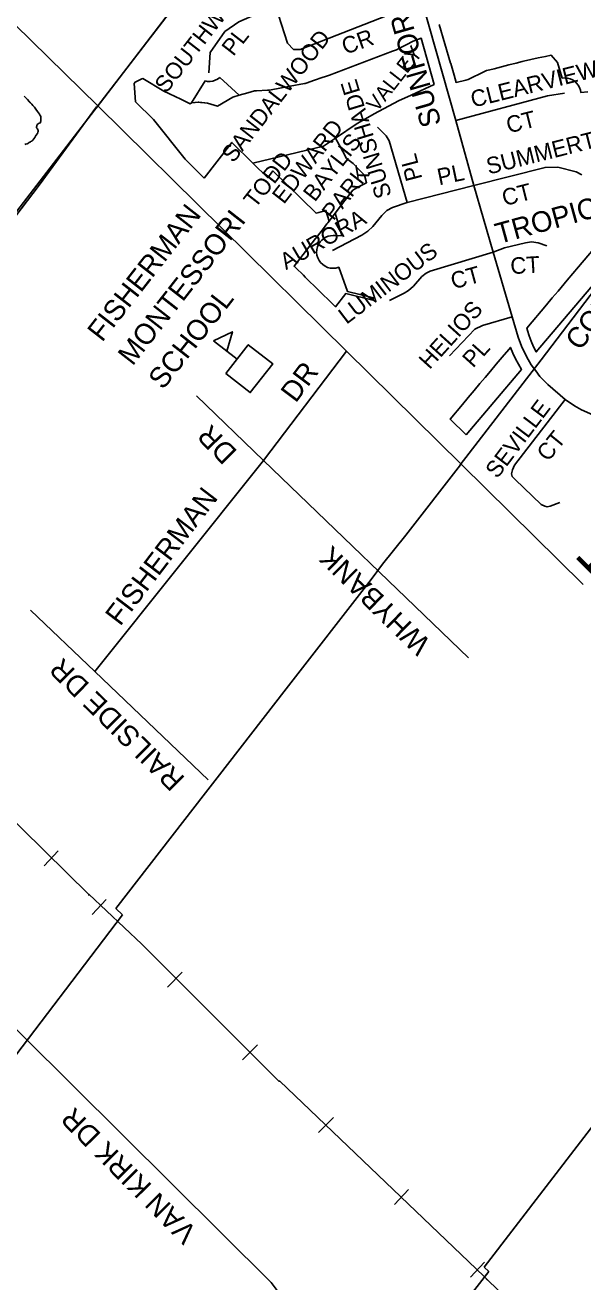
# Model space of a CAD drawing. Extents: x 586326 to 623965, y 4819854 to 4857850.
# Drawn here: x 596330 to 597005, y 4839802 to 4841324 of the extents above; entities that cross this region are included whole.
import ezdxf

# ---------------------------------------------------------------- set-up
doc = ezdxf.new("R2010")
doc.units = 0
for name, color, linetype in [('Lots_Concessions', 7, 'Continuous'), ('Major Rds and Hwys', 7, 'Continuous'), ('Major Rds Lbls', 7, 'Continuous'), ('Minor Rd Lbls', 7, 'Continuous'), ('Minor Rds', 7, 'Continuous'), ('Park Lbls', 7, 'Continuous'), ('Park Outlines', 7, 'Continuous'), ('Proposed Secondary Rds', 7, 'Continuous'), ('Railways_lbls', 7, 'Continuous'), ('School Syms_Lbls', 7, 'Continuous'), ('Secondary Rds Lbls', 7, 'Continuous'), ('SWM Ponds', 7, 'Continuous')]:
    doc.layers.add(name, color=color, linetype=linetype)

msp = doc.modelspace()

# ---------------------------------------------------------------- linework, layer by layer
at = {"layer": 'Lots_Concessions'}
for p, q in [((596416.2, 4841223.6), (596672.3, 4841558)), ((596347.3, 4841130.5), (596416.6, 4841225.2)), ((596290.2, 4841055.3), (596347.3, 4841130.5)), ((596955, 4840918.6), (597102.6, 4841113.2)), ((596857.1, 4840791.8), (596955, 4840918.6)), ((596791.1, 4840706.5), (596857.2, 4840791.7)), ((596763.1, 4840671.2), (596791.1, 4840706.5)), ((596749.1, 4840652.7), (596763.1, 4840671.2)), ((596646.3, 4840520.3), (596749.1, 4840652.7)), ((596563, 4840412.5), (596646.3, 4840520.3)), ((596548.6, 4840394.4), (596562.8, 4840412.7)), ((596562.8, 4840412.7), (596563, 4840412.5)), ((596440.3, 4840254.4), (596548.6, 4840394.4)), ((596886, 4839819.9), (597296.9, 4840356.2)), ((596448.4, 4840246.6), (596440.3, 4840254.4)), ((596234.7, 4839965.9), (596448.4, 4840246.6)), ((596456.1, 4839255.9), (596891.5, 4839814.8)), ((596891.5, 4839814.8), (596886, 4839819.9)), ((596890.2, 4839804.4), (596886.4, 4839808.2))]:
    msp.add_line(p, q, dxfattribs=at)
at = {"layer": 'Major Rds and Hwys'}
for points in [[(596418.3, 4841226.4), (596136.8, 4841502.5), (595941.7, 4841689.3)], [(596418.3, 4841226.4), (596547.8, 4841395.3), (596678.1, 4841566.5)], [(596418.3, 4841226.4), (596147, 4840873.5), (596051.6, 4840746), (596004.1, 4840682.1)], [(596719.4, 4840929.3), (596418.3, 4841226.4)], [(597005.9, 4840646.6), (596858.2, 4840792.3), (596719.4, 4840929.3)]]:
    msp.add_lwpolyline(points, dxfattribs=at)
at = {"layer": 'Minor Rds'}
for points in [[(596811, 4841352.4), (596663.1, 4841294.4), (596655.1, 4841294.8), (596648, 4841302.3), (596633.3, 4841347.5)], [(596633.3, 4841347.5), (596588.9, 4841328.3), (596572.2, 4841316.6), (596554.2, 4841291), (596552.9, 4841266.3)], [(596851.6, 4841208.7), (596962.5, 4841238.3), (596983.1, 4841241.6)], [(596792.9, 4841109.5), (596770.9, 4841183.8), (596767.2, 4841189.9), (596757, 4841200.7)], [(596873.5, 4841130), (596959.7, 4841151.9), (596975.1, 4841152), (596997.5, 4841146.6), (597004.2, 4841142.8)], [(596873.5, 4841130), (596792.9, 4841109.5)], [(596792.9, 4841109.5), (596775, 4841103.3), (596768.3, 4841099.6), (596762, 4841093.6), (596751.4, 4841080.1), (596745.4, 4841074.6), (596738, 4841069.9), (596702.6, 4841051.3)], [(596896.9, 4841049.2), (596910.6, 4841054.5), (596936.1, 4841060.3), (596943.5, 4841061.7), (596951.3, 4841060.6), (596961.9, 4841056.9)], [(596896.9, 4841049.2), (596820.6, 4841026.3), (596816, 4841023.7), (596810.5, 4841019.7), (596800.5, 4841008.2), (596794.3, 4841002.6), (596789.2, 4840999.4), (596771.5, 4840990.7)], [(596920, 4840971), (596884.2, 4840960.5), (596874.9, 4840955.8), (596844.2, 4840923.7)], [(596719.4, 4840929.3), (596618.8, 4840796.8)], [(596618.8, 4840796.8), (596537.8, 4840875)], [(596983.9, 4840870.6), (596922.8, 4840791.1), (596920.2, 4840785.4), (596919.1, 4840780.9), (596920, 4840777.6), (596923.4, 4840773.7), (596955, 4840743.8), (596959.6, 4840741.5), (596962.2, 4840740.9), (596966.1, 4840741.6), (596977.8, 4840746)], [(596618.8, 4840796.8), (596414.8, 4840541.3)], [(596867, 4840557.8), (596618.8, 4840796.8)], [(596414.8, 4840541.3), (596337, 4840615.5)], [(596552, 4840410), (596414.8, 4840541.3)]]:
    msp.add_lwpolyline(points, dxfattribs=at)
at = {"layer": 'Park Outlines'}
for points in [[(596831.5, 4841324.7), (596845.4, 4841278.1), (596845.5, 4841277.8), (596849.6, 4841263.4), (596852.1, 4841254.8), (596864, 4841257.6), (596866.6, 4841258.3), (596872.5, 4841261.1), (596880.8, 4841265.1), (596889, 4841269), (596889.2, 4841269), (596898.1, 4841271.3), (596906.9, 4841273.6), (596915.8, 4841275.9), (596924.6, 4841278.2), (596932.1, 4841280.1), (596933.5, 4841280.4), (596942.4, 4841282.4), (596951.4, 4841284.4), (596960.3, 4841286.3), (596967, 4841287.8), (596975, 4841278.9), (596980.4, 4841260), (596983.6, 4841260.3), (596986.8, 4841260), (596990, 4841259.2), (596992.9, 4841257.9), (596995.6, 4841256.1), (596998, 4841254), (597000, 4841251.4), (597001.6, 4841248.6), (597002.6, 4841245.5), (597003.2, 4841242.4), (597011.5, 4841243.2)], [(597018.5, 4841053), (597000.4, 4841031.6), (596986.5, 4841015.1), (596975.5, 4841002.1), (596968.4, 4840993.7), (596961.3, 4840985.3), (596937.6, 4840957.3), (596938.4, 4840954.5), (596940.6, 4840947.8), (596943.1, 4840941.2), (596945.9, 4840934.7), (596949.1, 4840928.4), (597042.4, 4841038.8)]]:
    msp.add_lwpolyline(points, dxfattribs=at)
for points in [[(596547.2, 4841138.9), (596580.6, 4841182), (596606.1, 4841157.1), (596691.4, 4841177.4), (596706.1, 4841187.3), (596732.2, 4841205), (596747.9, 4841214), (596748.1, 4841214), (596752.9, 4841216.8), (596782.3, 4841232.4), (596797.5, 4841239.4), (596825.5, 4841252.3), (596809.9, 4841308.3), (596809.6, 4841308.2), (596799.9, 4841304.6), (596791.7, 4841300.4), (596783.6, 4841296.1), (596779.8, 4841294.2), (596775.2, 4841292.5), (596766.7, 4841289.3), (596758.2, 4841286.1), (596749.7, 4841282.9), (596741.2, 4841279.7), (596732.6, 4841276.5), (596724.1, 4841273.3), (596715.6, 4841270.1), (596707.1, 4841266.9), (596698.6, 4841263.7), (596694, 4841261.9), (596690, 4841260.6), (596680.5, 4841257.3), (596670.6, 4841253.9), (596669.4, 4841253.6), (596668.6, 4841253.5), (596651, 4841250.2), (596628.2, 4841245.9), (596625.1, 4841245.3), (596623.6, 4841245.2), (596610.6, 4841244.7), (596608.2, 4841244.6), (596599.8, 4841242.2), (596589.6, 4841239.2), (596581.9, 4841236.9), (596563.4, 4841226.1), (596551.1, 4841229.5), (596547.8, 4841229.9), (596542.6, 4841230.5), (596540.8, 4841230.7), (596540.7, 4841230.7), (596540, 4841230.7), (596531.6, 4841230.1), (596530, 4841229), (596530, 4841229), (596519, 4841234.3), (596498.3, 4841244.1), (596472.9, 4841259.4), (596471.7, 4841258.9), (596463.5, 4841255.2), (596463.7, 4841255.1), (596462.4, 4841253.3), (596464, 4841231.2), (596485.7, 4841209.8), (596524, 4841161.8)], [(596565.9, 4841260.6), (596563.3, 4841258.7), (596560.5, 4841257.3), (596557.5, 4841256.3), (596554.3, 4841255.9), (596551.2, 4841256), (596548.1, 4841256.5), (596531.6, 4841230.1), (596540.7, 4841230.7), (596551.1, 4841229.5), (596563.4, 4841226.1), (596581.9, 4841236.9), (596589.6, 4841239.2)], [(596698.2, 4841086.7), (596705.8, 4841096.6), (596713.4, 4841106.4), (596720.3, 4841115.4), (596727.2, 4841124.4), (596735.5, 4841128.9), (596743.7, 4841133.3), (596741.1, 4841142.4), (596734.2, 4841149.4), (596727.4, 4841156.4), (596719.2, 4841162.7), (596714.8, 4841171), (596710.4, 4841179.3), (596706.1, 4841187.3), (596691.4, 4841177.4), (596606.1, 4841157.1), (596624.1, 4841139.3), (596630.4, 4841147.5), (596682.6, 4841096.3), (596685.8, 4841097.2), (596694.5, 4841099.7)], [(596698.2, 4841086.7), (596696.8, 4841084.9), (596695.7, 4841083.4), (596691.4, 4841077.8), (596684.2, 4841068.6), (596682, 4841065.7), (596656, 4841032.2), (596658.2, 4841030.1), (596667.2, 4841021.2), (596669.3, 4841019.1), (596702.6, 4840986.5), (596706.2, 4840983), (596718.5, 4840999), (596751.4, 4840991), (596751.9, 4840994), (596720.5, 4841001.6), (596709.9, 4841030.9), (596706.6, 4841030), (596703.2, 4841029.7), (596699.8, 4841030), (596696.5, 4841030.8), (596693.4, 4841032.2), (596690.6, 4841034.1), (596688.1, 4841036.5), (596686.1, 4841039.2), (596684.6, 4841042.3), (596683.6, 4841045.5), (596683.2, 4841048.9), (596683.4, 4841052.3), (596684.2, 4841055.6), (596685.5, 4841058.8), (596687.4, 4841061.6), (596689.4, 4841063.9), (596691.8, 4841065.8), (596694.4, 4841067.3), (596697.2, 4841068.4), (596700.2, 4841069.1), (596703.3, 4841069.3), (596705.2, 4841069.2), (596709.4, 4841069), (596713.6, 4841069.5), (596705.8, 4841096.6)], [(596864.3, 4840827.9), (596931.2, 4840907.1), (596927.4, 4840913.5), (596923.9, 4840920.1), (596920.7, 4840926.9), (596917.8, 4840933.8), (596915.9, 4840931.5), (596907.8, 4840921.9), (596900.7, 4840913.5), (596893.7, 4840905.1), (596887.3, 4840897.6), (596880.9, 4840890.1), (596873.8, 4840881.7), (596866.7, 4840873.3), (596859.7, 4840864.8), (596844.7, 4840847.1)]]:
    msp.add_lwpolyline(points, close=True, dxfattribs=at)
at = {"layer": 'Proposed Secondary Rds'}
for points in [[(596851.6, 4841208.7), (596811, 4841352.4)], [(596873.5, 4841130), (596851.6, 4841208.7)], [(596896.9, 4841049.2), (596873.5, 4841130)], [(596920, 4840971), (596896.9, 4841049.2)], [(596983.9, 4840870.6), (596963, 4840888.8), (596953.6, 4840898.8), (596948.5, 4840905.3), (596942.9, 4840912.7), (596937.2, 4840922.7), (596931.2, 4840935.4), (596927.3, 4840946.2), (596920, 4840971)], [(597067.2, 4840841.2), (597055.2, 4840842.9), (597041.1, 4840845.5), (597028.3, 4840849.1), (597017.5, 4840852.3), (597003.9, 4840858.4), (596995.5, 4840863.1), (596983.9, 4840870.6)], [(596844.9, 4839276.5), (596814.6, 4839308.4), (596799.4, 4839329.2), (596783.3, 4839355.3), (596769.8, 4839382.2), (596762.5, 4839401.9), (596754.3, 4839427), (596702.9, 4839611.9), (596671.8, 4839723.9), (596651, 4839770.8), (596628.1, 4839801.4), (596327.8, 4840099.7), (596213.3, 4840213.6), (596188.9, 4840234.5)]]:
    msp.add_lwpolyline(points, dxfattribs=at)
at = {"layer": 'Railways_lbls'}
for p, q in [((596370.5, 4840324.1), (596353.5, 4840306.1)), ((596428.5, 4840265.1), (596411.5, 4840247.1)), ((596520.5, 4840177.1), (596502.5, 4840159.1)), ((596611.5, 4840089.1), (596593.5, 4840071.1)), ((596703.5, 4840001.1), (596685.5, 4839983.1)), ((596794.5, 4839914.1), (596777.5, 4839896.1)), ((596886.5, 4839826.1), (596869.5, 4839808.1))]:
    msp.add_line(p, q, dxfattribs=at)
for points in [[(596407.4, 4840270.3), (596407.4, 4840271.3), (596218.1, 4840457.4), (596103.5, 4840569.8), (596003.4, 4840670.3), (595969.4, 4840702.3), (595693.4, 4840969.3), (595693.4, 4840970.3), (595341, 4841310.9), (595337.3, 4841314.3), (595115.4, 4841532.6), (595087.4, 4841560.4), (594920.8, 4841724.7), (594904.8, 4841740.8), (594761.2, 4841880.8), (594503.9, 4842130.5), (594208.3, 4842425.5)], [(596471.6, 4840211.2), (596407.4, 4840271.6), (596407.4, 4840270.6)], [(597641.5, 4839053.1), (597605.5, 4839090.1), (597332.5, 4839364.1), (597309.5, 4839387.1), (597096.5, 4839602.1), (597094.5, 4839604.1), (596885.5, 4839809.1), (596638.5, 4840045.1), (596637.5, 4840045.1), (596471.6, 4840211.2)]]:
    msp.add_lwpolyline(points, dxfattribs=at)
at = {"layer": 'School Syms_Lbls'}
msp.add_line((596586.9, 4840919.6), (596558.5, 4840941.8), dxfattribs=at)
for points in [[(596558.5, 4840941.8), (596581.3, 4840952.9), (596574.4, 4840929.4)], [(596573.3, 4840902.2), (596600.5, 4840937.1), (596630.2, 4840914), (596602.9, 4840879.1)]]:
    msp.add_lwpolyline(points, close=True, dxfattribs=at)
at = {"layer": 'SWM Ponds'}
msp.add_lwpolyline([(596329.8, 4841179.4), (596331, 4841179.8), (596332.9, 4841180.4), (596334.3, 4841181), (596334.6, 4841181.4), (596334.8, 4841181.8), (596335.4, 4841181.9), (596336.2, 4841182.4), (596336.9, 4841182.8), (596337.6, 4841183.4), (596338.2, 4841183.6), (596338.6, 4841183.7), (596339, 4841183.9), (596339.7, 4841184.7), (596340.8, 4841186.3), (596342, 4841188.1), (596343.5, 4841190.4), (596345.2, 4841192.8), (596345.8, 4841194.4), (596346.1, 4841195.5), (596346.1, 4841196.7), (596345.9, 4841197.5), (596345.2, 4841198.5), (596344.7, 4841199.2), (596344.2, 4841200.1), (596344.2, 4841201), (596344.4, 4841201.8), (596344.5, 4841202.6), (596344.8, 4841203.2), (596345, 4841203.5), (596345.5, 4841204), (596346.3, 4841204.7), (596347.3, 4841205.2), (596348.4, 4841205.7), (596349.1, 4841206), (596349.1, 4841206.5), (596349.1, 4841207.2), (596349.2, 4841207.9), (596349.4, 4841209.8), (596349.4, 4841211.2), (596349.2, 4841213.3), (596348.6, 4841214.6), (596347.6, 4841216.2), (596346.4, 4841218.1), (596345.4, 4841219.5), (596343.5, 4841222.4), (596341.7, 4841224.6), (596339.6, 4841226.9), (596338.4, 4841228.3), (596336.7, 4841230.2), (596335.8, 4841231), (596335.8, 4841231.4), (596335.3, 4841231.8), (596333.1, 4841234.2), (596330.9, 4841236.4), (596329.1, 4841238)], dxfattribs=at)

# ---------------------------------------------------------------- texts
at = {"layer": 'Major Rds Lbls'}
msp.add_text('HURONTARIO ST', height=49.998, rotation=134.8512, dxfattribs=at).set_placement((597422, 4840321.6))
at = {"layer": 'Minor Rd Lbls'}
for s, height, rotation, p in [('SOUTHWELL', 20, 52, (596501.2, 4841240.6)), ('CR', 20, 19.6369, (596717.9, 4841288.2)), ('PL', 20, 52, (596582.4, 4841285.5)), ('CLEARVIEW', 20, 14.0363, (596872.5, 4841224.1)), ('SUNSHADE', 20, 106.9566, (596774.4, 4841117.9)), ('CT', 20, 14.0363, (596915.6, 4841192.9)), ('SUMMERTIME', 20, 14.2159, (596891.5, 4841143.1)), ('PL', 20, 104.5889, (596811.3, 4841138.3)), ('PL', 20, 11.853, (596831.5, 4841130.1)), ('TROPICAL', 25, 15.4222, (596903.5, 4841058.9)), ('CT', 20, 14.2159, (596910.5, 4841104.9)), ('CORONATION', 25, 52.3585, (597002.1, 4840928.7)), ('AURORA', 20, 30.1068, (596646.2, 4841027.3)), ('LUMINOUS', 20, 37.3091, (596719.3, 4840961.1)), ('CT', 20, 3.3665, (596918.3, 4841022.5)), ('CT', 20, 15.3215, (596848.7, 4841004.1)), ('HELIOS', 20, 47.8624, (596819.9, 4840906.2)), ('PL', 20, 47.8624, (596872.6, 4840908.1)), ('DR', 25, 53.1301, (596657.9, 4840865.6)), ('SEVILLE', 20, 52.8732, (596901.9, 4840774)), ('DR', 25, 134.4071, (596588.4, 4840807.7)), ('CT', 20, 50.8685, (596963.4, 4840794.5)), ('FISHERMAN', 25, 52.6108, (596445.4, 4840595.3)), ('WHYBANK', 25, 135.7355, (596822.7, 4840576.8)), ('RAILSIDE DR', 25.002, 135.5061, (596524.9, 4840412.3))]:
    msp.add_text(s, height=height, rotation=rotation, dxfattribs=at).set_placement(p)
at = {"layer": 'Park Lbls'}
for s, height, p in [('SANDALWOOD', 19.99, (596582.4, 4841156.3)), ('VALLEY', 18.04, (596756.2, 4841218)), ('EDWARD', 19.99, (596643.5, 4841106.3)), ('BAYLIS', 19.99, (596681, 4841109.1)), ('TODD', 19.99, (596608.9, 4841101.3)), ('PARK', 19.99, (596703.6, 4841086.4))]:
    msp.add_text(s, height=height, rotation=52, dxfattribs=at).set_placement(p)
at = {"layer": 'School Syms_Lbls'}
for s, p in [('FISHERMAN', (596423.5, 4840939.3)), ('MONTESSORI', (596460.4, 4840910.5)), ('SCHOOL', (596497.3, 4840881.6))]:
    msp.add_text(s, height=25, rotation=52, dxfattribs=at).set_placement(p)
at = {"layer": 'Secondary Rds Lbls'}
for s, rotation, p in [('SUNFOREST DR', 106.0009, (596834.5, 4841204.7)), ('VAN KIRK DR', 134.7938, (596539.9, 4839863.6))]:
    msp.add_text(s, height=25.002, rotation=rotation, dxfattribs=at).set_placement(p)

doc.saveas('drawing.dxf')
